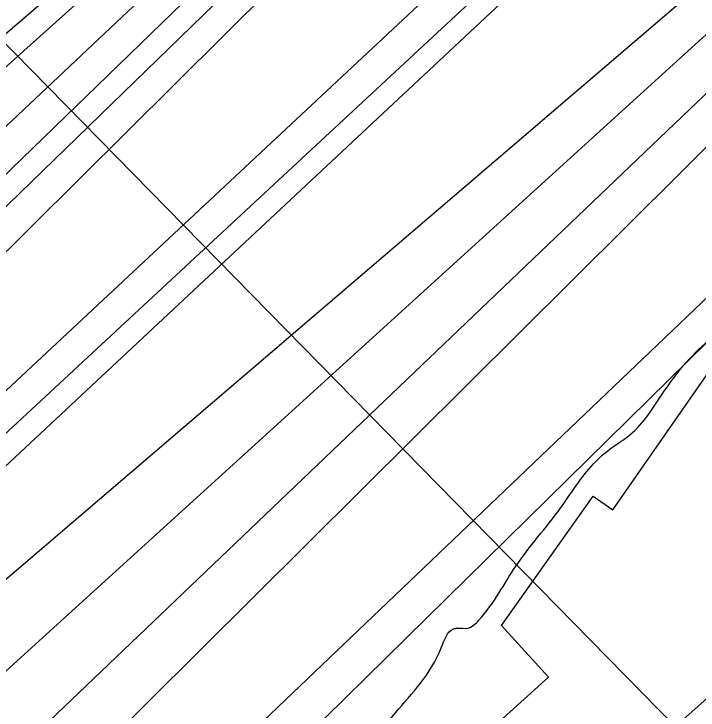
# Model space of a CAD drawing. Extents: x 3392644 to 3430565, y 576657 to 602123.
# Drawn here: x 3403704.1 to 3404010.3, y 585467.1 to 585778.8 of the extents above; entities that cross this region are included whole.
import ezdxf

# ---------------------------------------------------------------- set-up
doc = ezdxf.new("R2010")
doc.units = 0
for name, color, linetype in [('V-RIVR-EDGE', 7, 'Continuous'), ('V-RIVR-RANG', 7, 'Continuous'), ('V-RRAP-RVMT', 7, 'Continuous'), ('V-SITE-VEGE', 7, 'Continuous'), ('V-TOPO-DPTH', 7, 'Continuous'), ('V-TOPO-MAJR', 7, 'Continuous'), ('V-TOPO-MINR', 7, 'Continuous'), ('V-TOPO-WATR', 7, 'Continuous')]:
    doc.layers.add(name, color=color, linetype=linetype)

msp = doc.modelspace()

# ---------------------------------------------------------------- linework, layer by layer
at = {"layer": 'V-RIVR-EDGE'}
msp.add_spline([(3396775.14, 583083.89), (3396813.13, 583077.25), (3396878.17, 583066.49), (3396944.3, 583054.63), (3397040.4, 583038.31), (3397098.86, 583026.47), (3397143.44, 583017.58), (3397248.67, 583000.14), (3397318.11, 582991.93), (3397366.71, 582985.6), (3397425.56, 582983.99), (3397482.58, 582983.48), (3397505.25, 582983.79), (3397523.16, 582984.11), (3397535.58, 582982.98), (3397547.29, 582984.42), (3397553.5, 582984.4), (3397557.52, 582982.93), (3397564.81, 582974.5), (3397565.15, 582965), (3397563.3, 582955.5), (3397562.9, 582944.17), (3397563.63, 582940.51), (3397567.64, 582939.04), (3397569.83, 582934.65), (3397572, 582924.77), (3397574.55, 582922.94), (3397581.49, 582921.46), (3397584.79, 582923.64), (3397587.72, 582927.29), (3397589.58, 582941.18), (3397592.53, 582951.41), (3397596.2, 582957.61), (3397599.87, 582960.89), (3397604.64, 582968.56), (3397610.49, 582971.83), (3397617.81, 582975.47), (3397652.55, 582980.5), (3397688.01, 582979.68), (3397709.94, 582978.53), (3397734.79, 582976.64), (3397757.82, 582975.85), (3397782.68, 582977.62), (3397809.01, 582980.85), (3397835.7, 582984.44), (3397884.71, 582992.36), (3397923.1, 582994.82), (3397953.43, 582993.65), (3397988.88, 582988.44), (3398023.98, 582990.18), (3398046.29, 582997.44), (3398058.01, 583005.82), (3398070.83, 583016.02), (3398086.2, 583024.03), (3398111.07, 583028.35), (3398172.52, 583041.72), (3398207.99, 583048.58), (3398231.38, 583047.79), (3398261.36, 583049.18), (3398286.96, 583052.41), (3398312.56, 583059.29), (3398337.81, 583067.64), (3398383.51, 583070.45), (3398451.14, 583073.57), (3398464.66, 583070.98), (3398479.26, 583062.17), (3398495.66, 583042.02), (3398503.3, 583028.11), (3398512.79, 583021.51), (3398522.66, 583021.48), (3398535.48, 583032.42), (3398552.68, 583038.96), (3398566.94, 583038.56), (3398581.91, 583033.4), (3398603.84, 583032.25), (3398616.27, 583032.22), (3398624.31, 583030.01), (3398639.66, 583030.33), (3398675.85, 583031.71), (3398691.94, 583032.03), (3398705.09, 583030.9), (3398713.5, 583031.98), (3398731.78, 583032.67), (3398752.25, 583032.98), (3398769.08, 583035.5), (3398785.16, 583035.09), (3398791, 583033.62), (3398807.07, 583027), (3398820.95, 583021.84), (3398831.53, 583014.51), (3398866.59, 582999.07), (3398896.89, 582982.54), (3398913.68, 582974.09), (3398926.48, 582974.79), (3398937.8, 582972.94), (3398949.86, 582968.89), (3398961.91, 582965.2), (3398977.27, 582966.63), (3398994.46, 582970.97), (3399010.92, 582975.68), (3399021.17, 582979.68), (3399028.86, 582985.87), (3399040.95, 582996.08), (3399048.27, 583000.08), (3399061.07, 583002.24), (3399090.69, 583006.19), (3399115.92, 583011.24), (3399122.14, 583011.23), (3399129.44, 583009.38), (3399136.01, 583003.15), (3399140.38, 582998.39), (3399145.13, 582998.38), (3399161.95, 582999.43), (3399171.46, 583000.14), (3399183.52, 582999.75), (3399192.29, 582999.72), (3399200.71, 583002.63), (3399201.81, 583006.65), (3399202.19, 583011.4), (3399199.65, 583018.35), (3399194.91, 583023.84), (3399194.56, 583028.6), (3399194.57, 583034.81), (3399197.88, 583043.21), (3399198.26, 583048.69), (3399196.47, 583062.22), (3399193.94, 583072.83), (3399193.58, 583076.12), (3399195.42, 583080.5), (3399198.35, 583083.05), (3399203.11, 583085.6), (3399213.35, 583087.04), (3399220.29, 583086.29), (3399226.85, 583079.69), (3399239.25, 583065.77), (3399254.93, 583052.94), (3399266.62, 583046.7), (3399276.12, 583046.67), (3399289.66, 583051.03), (3399302.47, 583058.67), (3399319.32, 583073.62), (3399325.92, 583081.28), (3399329.58, 583083.83), (3399336.89, 583081.61), (3399352.22, 583075), (3399367.93, 583071.3), (3399390.22, 583066.13), (3399402.65, 583065.73), (3399440.31, 583069.3), (3399461.52, 583073.63), (3399519.3, 583081.16), (3399573.06, 583094.92), (3399604.89, 583102.52), (3399633.41, 583107.57), (3399653.88, 583106.42), (3399671.07, 583108.57), (3399695.94, 583113.63), (3399715.33, 583122.35), (3399740.23, 583137.28), (3399751.59, 583151.14), (3399762.22, 583164.27), (3399774.68, 583175.94), (3399784.2, 583182.5), (3399792.63, 583189.06), (3399795.57, 583195.99), (3399799.59, 583197.45), (3399802.52, 583197.44), (3399809.45, 583193.77), (3399814.94, 583193.75), (3399821.88, 583194.1), (3399845.3, 583201.72), (3399905.65, 583216.56), (3399931.26, 583225.27), (3399967.47, 583235.05), (3399992.35, 583244.13), (3400000.42, 583253.24), (3400007.74, 583257.61), (3400018.35, 583260.51), (3400031.88, 583262.31), (3400047.97, 583265.19), (3400055.29, 583270.65), (3400066.64, 583276.11), (3400079.44, 583279), (3400083.83, 583280.45), (3400095.54, 583285.18), (3400101.39, 583285.53), (3400125.89, 583289.85), (3400153.69, 583298.56), (3400192.84, 583311.99), (3400239.67, 583327.59), (3400291.98, 583342.08), (3400327.1, 583352.23), (3400354.52, 583356.18), (3400375.01, 583360.89), (3400387.44, 583364.88), (3400390, 583364.14), (3400389.25, 583357.93), (3400389.25, 583356.1), (3400393.62, 583348.41), (3400397.25, 583337.8), (3400401.98, 583328.65), (3400413.64, 583316.56), (3400424.96, 583308.85), (3400439.21, 583307.36), (3400460.42, 583310.59), (3400467.01, 583315.33), (3400473.24, 583320.43), (3400475.46, 583330.66), (3400471.53, 583368.32), (3400471.56, 583380.39), (3400472.3, 583385.5), (3400478.16, 583390.24), (3400480.38, 583399.01), (3400481.48, 583402.66), (3400485.15, 583405.94), (3400498.32, 583410.66), (3400503.81, 583414.67), (3400508.21, 583419.41), (3400517, 583425.6), (3400522.86, 583431.8), (3400535.67, 583435.79), (3400564.57, 583444.13), (3400601.51, 583453.54), (3400634.06, 583462.23), (3400664.06, 583471.66), (3400688.58, 583481.84), (3400707.98, 583491.29), (3400725.92, 583502.58), (3400759.21, 583514.93), (3400794.34, 583529.1), (3400829.1, 583542.54), (3400868.99, 583559.25), (3400880.69, 583563.25), (3400906.68, 583575.61), (3400920.95, 583582.89), (3400934.49, 583585.78), (3400950.95, 583590.12), (3400981.32, 583603.21), (3401005.11, 583615.94), (3401022.67, 583620.65), (3401047.18, 583628.63), (3401067.67, 583634.8), (3401097.3, 583646.06), (3401115.59, 583651.49), (3401142.3, 583657.64), (3401149.62, 583661.64), (3401161.69, 583667.1), (3401193.53, 583681.64), (3401226.83, 583695.82), (3401250.24, 583702.34), (3401263.42, 583711.08), (3401269.29, 583717.28), (3401275.87, 583719.82), (3401291.97, 583724.17), (3401309.52, 583727.41), (3401322.7, 583735.79), (3401344.66, 583746.34), (3401352.71, 583749.97), (3401362.22, 583751.78), (3401379.42, 583760.51), (3401398.82, 583769.6), (3401425.17, 583782.33), (3401447.87, 583793.97), (3401460.31, 583801.61), (3401469.83, 583807.8), (3401481.17, 583811.8), (3401489.22, 583812.87), (3401505.33, 583824.9), (3401519.25, 583833.64), (3401536.81, 583842.73), (3401545.23, 583847.46), (3401556.22, 583853.65), (3401577.08, 583864.93), (3401601.24, 583877.3), (3401634.54, 583893.67), (3401648.83, 583904.6), (3401672.26, 583919.89), (3401702.65, 583940.65), (3401720.23, 583955.23), (3401724.63, 583960.7), (3401725.38, 583965.45), (3401725.76, 583971.67), (3401726.13, 583973.49), (3401728.69, 583974.22), (3401733.05, 583964.7), (3401734.88, 583964.7), (3401742.2, 583967.24), (3401756.11, 583975.61), (3401775.15, 583990.92), (3401800.41, 584006.21), (3401823.48, 584021.51), (3401859.37, 584047.37), (3401900.01, 584075.42), (3401938.1, 584104.2), (3401973.26, 584129.7), (3402017.57, 584163.23), (3402052, 584188.73), (3402068.49, 584206.23), (3402087.54, 584223.73), (3402105.12, 584237.21), (3402120.5, 584246.32), (3402139.91, 584263.45), (3402161.52, 584279.48), (3402205.11, 584317.02), (3402240.28, 584346.55), (3402249.43, 584352.74), (3402267, 584360.37), (3402279.09, 584369.84), (3402289.35, 584382.25), (3402295.58, 584388.45), (3402316.09, 584405.58), (3402366.26, 584439.08), (3402387.87, 584455.85), (3402402.52, 584467.87), (3402414.96, 584474.42), (3402428.14, 584479.87), (3402444.61, 584490.43), (3402463.66, 584506.1), (3402475.38, 584515.58), (3402490.4, 584526.87), (3402538.38, 584566.6), (3402565.85, 584589.93), (3402576.85, 584603.79), (3402584.19, 584615.47), (3402588.96, 584620.94), (3402605.08, 584634.06), (3402621.92, 584644.99), (3402632.54, 584652.64), (3402636.57, 584654.82), (3402639.12, 584654.08), (3402643.14, 584651.51), (3402646.06, 584651.87), (3402650.46, 584654.42), (3402655.21, 584657.33), (3402657.78, 584660.98), (3402658.15, 584663.54), (3402657.43, 584667.2), (3402657.8, 584669.75), (3402663.3, 584675.59), (3402665.15, 584682.17), (3402672.1, 584687.27), (3402682.35, 584693.45), (3402693.7, 584699.64), (3402701.76, 584708.03), (3402707.63, 584713.86), (3402719.35, 584722.61), (3402736.94, 584743.03), (3402754.54, 584764.19), (3402758.95, 584773.32), (3402762.27, 584784.64), (3402760.83, 584794.15), (3402761.57, 584796.34), (3402774.39, 584808.37), (3402790.16, 584827.71), (3402794.57, 584836.11), (3402801.88, 584838.65), (3402805.55, 584843.03), (3402807.76, 584848.87), (3402817.65, 584858.35), (3402830.1, 584866.36), (3402842.19, 584879.12), (3402850.26, 584889.7), (3402856.14, 584902.48), (3402862.74, 584909.05), (3402867.86, 584912.69), (3402878.85, 584918.88), (3402888.37, 584926.53), (3402904.49, 584941.48), (3402914.38, 584948.4), (3402928.29, 584956.41), (3402934.88, 584962.97), (3402937.82, 584966.62), (3402938.2, 584971.74), (3402937.49, 584981.24), (3402937.5, 584985.26), (3402953.25, 584998.38), (3402977.78, 585014.77), (3402996.08, 585025.33), (3403016.58, 585033.32), (3403039.62, 585040.21), (3403050.24, 585047.49), (3403059.76, 585052.22), (3403070.36, 585053.66), (3403078.04, 585055.1), (3403086.82, 585058.73), (3403115, 585071.46), (3403146.48, 585086.37), (3403132.2, 585079.82), (3403142.45, 585086.01), (3403170.26, 585097.64), (3403184.91, 585105.28), (3403217.1, 585117.27), (3403261, 585129.59), (3403315.49, 585137.86), (3403347.67, 585142.9), (3403378.02, 585148.3), (3403417.15, 585155.52), (3403455.19, 585164.93), (3403485.93, 585175.09), (3403512.28, 585188.55), (3403532.06, 585206.05), (3403547.09, 585222.46), (3403548.93, 585227.21), (3403552.23, 585230.49), (3403560.64, 585231.56), (3403567.21, 585229.72), (3403575.99, 585229.7), (3403592.09, 585238.43), (3403619.92, 585256.64), (3403671.55, 585292.34), (3403695.34, 585305.8), (3403703.02, 585307.98), (3403726.45, 585322.18), (3403748.06, 585336.38), (3403779.55, 585358.6), (3403809.21, 585377.53), (3403822.77, 585393.59), (3403849.18, 585429.71), (3403874.86, 585465.83), (3403895.4, 585495.03), (3403900.9, 585503.42), (3403902.73, 585503.78), (3403907.12, 585503.77), (3403912.25, 585507.42), (3403928.75, 585531.5), (3403948.93, 585557.77), (3403964.7, 585578.57), (3403972.02, 585584.76), (3403979.71, 585590.23), (3403995.48, 585610.29), (3404005.01, 585622.7), (3404016.37, 585633.64), (3404029.56, 585643.47), (3404037.99, 585651.5), (3404055.97, 585682.52), (3404090.08, 585725.57), (3404116.13, 585765.72), (3404146.2, 585804.39), (3404172.94, 585828.45), (3404201.19, 585866.4), (3404218.43, 585893.04), (3404241.93, 585935.75), (3404254.07, 585966.43), (3404273.19, 586011.35), (3404295.99, 586065.39), (3404324.69, 586140.26), (3404338.69, 586187.01), (3404345.72, 586217.7), (3404351.25, 586238.52), (3404360.45, 586263.72), (3404367.44, 586279.43), (3404369.3, 586292.95), (3404362.76, 586312.34), (3404363.17, 586329.88), (3404363.57, 586342.67), (3404369.08, 586353.63), (3404375.35, 586376.28), (3404377.98, 586402.59), (3404387.58, 586442.78), (3404404.86, 586483.67), (3404421.07, 586535.91), (3404432.49, 586570.61), (3404448.69, 586615.89), (3404459.02, 586653.89), (3404467.16, 586695.17), (3404471.26, 586726.6), (3404473.16, 586754.74), (3404478.79, 586815.41), (3404482.55, 586855.98), (3404480.77, 586876.82), (3404477.15, 586890.35), (3404476.43, 586897.3), (3404479.38, 586906.06), (3404487.09, 586917.74), (3404493.7, 586931.25), (3404496.67, 586951.72), (3404498.57, 586978.76), (3404518.44, 587033.91), (3404529.49, 587065.32), (3404542.74, 587101.11), (3404549.38, 587126.32), (3404556.41, 587159.57), (3404562.7, 587192.45), (3404572.3, 587229.71), (3404578.96, 587262.96), (3404583.78, 587291.46), (3404584.2, 587312.66), (3404584.33, 587365.67), (3404586.26, 587407.7), (3404589.73, 587479.7), (3404590.91, 587511.5), (3404590.2, 587522.47), (3404583.68, 587546.61), (3404570.63, 587590.51), (3404552.86, 587645.02), (3404544.13, 587665.51), (3404532.49, 587688.57), (3404524.85, 587703.21), (3404520.49, 587711.27), (3404519.77, 587718.21), (3404519.8, 587729.91), (3404518.73, 587740.88), (3404513.99, 587745.64), (3404512.17, 587750.04), (3404510.02, 587765.76)], degree=3, dxfattribs=at)
at = {"layer": 'V-RIVR-RANG'}
msp.add_line((3404170.19, 585286.35), (3403385.94, 586085.94), dxfattribs=at)
at = {"layer": 'V-RRAP-RVMT'}
for points in [[(3403943.31, 585481.84), (3403922.41, 585504.93), (3403963.44, 585562.85), (3403972.13, 585556.73), (3404047.84, 585665.44), (3404060.72, 585657.1), (3404130.35, 585765.13), (3404137.87, 585760.7), (3404203.21, 585872.15), (3404214.82, 585866.82), (3404247.86, 585939)], [(3403374.16, 585076.82), (3403457.04, 585151.44), (3403463.07, 585143.24), (3403473.95, 585151.17), (3403492.99, 585130.03), (3403582.66, 585210.77), (3403586.7, 585205.87), (3403596.16, 585213.67), (3403606.96, 585201.8), (3403691.86, 585278.96), (3403693.49, 585277.34), (3403711.55, 585295.53), (3403730.65, 585274.58), (3403847.33, 585381), (3403840.37, 585388.65), (3403943.31, 585481.84)]]:
    msp.add_lwpolyline(points, dxfattribs=at)
at = {"layer": 'V-SITE-VEGE'}
msp.add_lwpolyline([(3403742.28, 585228.35), (3403754.24, 585235.91), (3403806.28, 585279.63), (3403857.14, 585323.34), (3403892.61, 585354.06), (3403929.28, 585384.78), (3403957.67, 585416.68), (3403984.87, 585446.22), (3404015.62, 585473.4), (3404049.92, 585511.21), (3404084.22, 585553.75), (3404126.8, 585596.28), (3404157.56, 585638.83), (3404196.59, 585694.37), (3404242.73, 585765.28), (3404286.51, 585836.18), (3404329.1, 585907.09), (3404355.14, 585959.09), (3404369.33, 585992.19), (3404378.81, 586025.28), (3404387.1, 586058.38), (3404401.31, 586104.47)], dxfattribs=at)
at = {"layer": 'V-TOPO-DPTH'}
for points in [[(3402828.35, 584899.97), (3402920.09, 584970.12), (3403211.43, 585196.86), (3403223.41, 585206.19), (3403235.39, 585215.53), (3403247.36, 585224.88), (3403259.32, 585234.23), (3403991.82, 585961.83), (3404004, 585981.38), (3404015.07, 586001.49), (3404024.48, 586022.42), (3404032.79, 586043.91), (3404317.68, 586879.46)], [(3404317.68, 586879.46), (3404032.79, 586043.91), (3404024.48, 586022.42), (3404015.07, 586001.49), (3404004, 585981.38), (3403991.82, 585961.83), (3403259.32, 585234.23), (3403247.36, 585224.88), (3403235.39, 585215.53), (3403223.41, 585206.19), (3403211.43, 585196.86), (3402920.09, 584970.12), (3402828.35, 584899.97)], [(3404366.79, 586726.64), (3404126.48, 586002.1), (3404117.55, 585979.13), (3404107.16, 585956.94), (3403294.68, 585197.12), (3403289.47, 585193.58), (3403281.51, 585188.05), (3403273.64, 585182.41), (3403265.88, 585176.62), (3403258.2, 585170.71), (3403112.73, 585056.41), (3403032.24, 584993.44), (3402951.57, 584930.72), (3402870.62, 584868.34), (3402789.5, 584806.2), (3402412.76, 584518.94), (3402403.94, 584512.27), (3402395.08, 584505.65), (3402386.16, 584499.11), (3402377.21, 584492.61), (3401565.16, 583871.86)], [(3401565.16, 583871.86), (3402377.21, 584492.61), (3402386.16, 584499.11), (3402395.08, 584505.65), (3402403.94, 584512.27), (3402412.76, 584518.94), (3402789.5, 584806.2), (3402870.62, 584868.34), (3402951.57, 584930.72), (3403032.24, 584993.44), (3403112.73, 585056.41), (3403258.2, 585170.71), (3403265.88, 585176.62), (3403273.64, 585182.41), (3403281.51, 585188.05), (3403289.47, 585193.58), (3403294.68, 585197.12), (3404107.16, 585956.94), (3404117.55, 585979.13), (3404126.48, 586002.1), (3404366.79, 586726.64)], [(3402896.92, 584765.42), (3402971.73, 584815.06), (3403122.61, 584914.84), (3403165.94, 584943.63), (3403209.18, 584972.56), (3403252.3, 585001.68), (3403295.32, 585030.93), (3403362.23, 585076.64), (3403371.66, 585083.24), (3403380.99, 585089.97), (3404169.91, 585874.23), (3404183.47, 585893.75), (3404195.61, 585914.02), (3404205.6, 585935.42), (3404214.17, 585957.59), (3404421.31, 586588.37)], [(3401580.82, 584058.32), (3402331.27, 584607.74), (3402372.3, 584635.13), (3402413.37, 584662.44), (3402867.73, 584963.62), (3402928.51, 585005.04), (3402988.55, 585047.49), (3403047.48, 585091.47), (3403105.67, 585136.47), (3403212.12, 585221.01), (3403216.51, 585224.53), (3403220.88, 585228.07), (3403225.21, 585231.65), (3403229.53, 585235.26), (3403988.88, 585972.84), (3403998.75, 585988.72), (3404007.72, 586005.04), (3404015.32, 586022.04), (3404022.02, 586039.5), (3404189.26, 586535.13)], [(3401580.82, 584058.32), (3402331.27, 584607.74), (3402372.3, 584635.13), (3402413.37, 584662.44), (3402867.73, 584963.62), (3402928.51, 585005.04), (3402988.55, 585047.49), (3403047.48, 585091.47), (3403105.67, 585136.47), (3403212.12, 585221.01), (3403216.51, 585224.53), (3403220.88, 585228.07), (3403225.21, 585231.65), (3403229.53, 585235.26), (3403988.88, 585972.84), (3403998.75, 585988.72), (3404007.72, 586005.04), (3404015.32, 586022.04), (3404022.02, 586039.5), (3404189.26, 586535.13)], [(3401704.8, 584063.29), (3401801.84, 584128.12), (3401898.71, 584193.2), (3401995.32, 584258.65), (3402091.77, 584324.36), (3402383.35, 584523.85), (3402383.6, 584524.03), (3402383.73, 584524.12), (3402383.85, 584524.21), (3402389.96, 584528.76), (3402393.14, 584531.13), (3402396.3, 584533.52), (3402399.45, 584535.93), (3402402.58, 584538.35), (3403217.47, 585171.83), (3403235.56, 585185.77), (3403253.74, 585199.59), (3403272.04, 585213.25), (3403290.43, 585226.8), (3404076.54, 585961.79), (3404081.13, 585969.46), (3404084.93, 585977.55), (3404088.2, 585985.92), (3404139.67, 586140.19)], [(3404139.67, 586140.19), (3404088.2, 585985.92), (3404084.93, 585977.55), (3404081.13, 585969.46), (3404076.54, 585961.79), (3403290.43, 585226.8), (3403272.04, 585213.25), (3403253.74, 585199.59), (3403235.56, 585185.77), (3403217.47, 585171.83), (3402402.58, 584538.35), (3402399.45, 584535.93), (3402396.3, 584533.52), (3402393.14, 584531.13), (3402389.96, 584528.76), (3402383.85, 584524.21), (3402383.73, 584524.12), (3402383.6, 584524.03), (3402383.35, 584523.85), (3402091.77, 584324.36), (3401995.32, 584258.65), (3401898.71, 584193.2), (3401801.84, 584128.12), (3401704.8, 584063.29)], [(3404240.62, 586095.85), (3404194.3, 585959.74), (3404182.31, 585930.82), (3404170.33, 585905.3), (3404156.67, 585891.72), (3404028.69, 585783.05), (3403554.24, 585351.71), (3403349.49, 585185.34), (3403317.08, 585163.28), (3403294.92, 585151.41), (3403204.49, 585078.42), (3403032.19, 584951.13), (3402890.59, 584847.61), (3402436.78, 584499.65), (3402414.61, 584484.38), (3402394.14, 584469.11), (3402141.61, 584263.69), (3401982.93, 584136.37), (3401639.12, 583855.4)], [(3404240.62, 586095.85), (3404194.3, 585959.74), (3404182.31, 585930.82), (3404170.33, 585905.3), (3404156.67, 585891.72), (3404028.69, 585783.05), (3403554.24, 585351.71), (3403349.49, 585185.34), (3403317.08, 585163.28), (3403294.92, 585151.41), (3403204.49, 585078.42), (3403032.19, 584951.13), (3402890.59, 584847.61), (3402436.78, 584499.65), (3402414.61, 584484.38), (3402394.14, 584469.11), (3402141.61, 584263.69), (3401982.93, 584136.37), (3401639.12, 583855.4)]]:
    msp.add_lwpolyline(points, dxfattribs=at)
at = {"layer": 'V-TOPO-MAJR'}
msp.add_lwpolyline([(3404091.69, 586275.46), (3404011.31, 586035.07), (3404006.2, 586021.65), (3404000.38, 586008.59), (3403993.51, 585996.05), (3403985.94, 585983.86), (3403213.73, 585235.38), (3403212.73, 585234.51), (3403212.39, 585234.24), (3403204.08, 585227.64), (3403199.55, 585224.13), (3403194.96, 585220.68), (3403190.29, 585217.34), (3403185.57, 585214.07), (3403158.11, 585195.53), (3403139.59, 585183.1), (3403121.01, 585170.75), (3403102.35, 585158.52), (3403083.64, 585146.37), (3402704.88, 584902.07)], dxfattribs=at)
at = {"layer": 'V-TOPO-MINR'}
for points in [[(3402828.35, 584899.97), (3402920.09, 584970.12), (3403211.43, 585196.86), (3403223.41, 585206.19), (3403235.39, 585215.53), (3403247.36, 585224.88), (3403259.32, 585234.23), (3403991.82, 585961.83), (3404004, 585981.38), (3404015.07, 586001.49), (3404024.48, 586022.42), (3404032.79, 586043.91), (3404317.68, 586879.46)], [(3401565.16, 583871.86), (3402377.21, 584492.61), (3402386.16, 584499.11), (3402395.08, 584505.65), (3402403.94, 584512.27), (3402412.76, 584518.94), (3402789.5, 584806.2), (3402870.62, 584868.34), (3402951.57, 584930.72), (3403032.24, 584993.44), (3403112.73, 585056.41), (3403258.2, 585170.71), (3403265.88, 585176.62), (3403273.64, 585182.41), (3403281.51, 585188.05), (3403289.47, 585193.58), (3403294.68, 585197.12), (3404107.16, 585956.94), (3404117.55, 585979.13), (3404126.48, 586002.1), (3404366.79, 586726.64)], [(3402896.92, 584765.42), (3402971.73, 584815.06), (3403122.61, 584914.84), (3403165.94, 584943.63), (3403209.18, 584972.56), (3403252.3, 585001.68), (3403295.32, 585030.93), (3403362.23, 585076.64), (3403371.66, 585083.24), (3403380.99, 585089.97), (3404169.91, 585874.23), (3404183.47, 585893.75), (3404195.61, 585914.02), (3404205.6, 585935.42), (3404214.17, 585957.59), (3404421.31, 586588.37)], [(3404189.26, 586535.13), (3404022.02, 586039.5), (3404015.32, 586022.04), (3404007.72, 586005.04), (3403998.75, 585988.72), (3403988.88, 585972.84), (3403229.53, 585235.26), (3403225.21, 585231.65), (3403220.88, 585228.07), (3403216.51, 585224.53), (3403212.12, 585221.01), (3403105.67, 585136.47), (3403047.48, 585091.47), (3402988.55, 585047.49), (3402928.51, 585005.04), (3402867.73, 584963.62), (3402413.37, 584662.44), (3402372.3, 584635.13), (3402331.27, 584607.74), (3401580.82, 584058.32)], [(3401783.11, 584089.87), (3402085.68, 584303.26), (3402186.47, 584374.47), (3402380.96, 584511.97), (3402384.48, 584514.48), (3402387.99, 584517.01), (3402391.47, 584519.56), (3402394.95, 584522.14), (3402540.61, 584631.17), (3402616.72, 584688.52), (3402692.58, 584746.18), (3402768.08, 584804.32), (3402843.34, 584862.78), (3403237.86, 585171.24), (3403250.75, 585181.16), (3403263.72, 585190.96), (3403276.84, 585200.57), (3403290.05, 585210.05), (3404085.57, 585948.84), (3404094.15, 585963.2), (3404101.25, 585978.34), (3404107.36, 585994.01), (3404215.72, 586319.79)], [(3401582.74, 583804.59), (3402259.12, 584339.65), (3402356.94, 584413.7), (3402369.94, 584423.2), (3402396.23, 584442.48), (3402422.46, 584461.83), (3402448.62, 584481.28), (3402474.73, 584500.81), (3402904.92, 584812.45), (3403339.22, 585108.61), (3403344.92, 585112.23), (3403350.76, 585115.59), (3403356.81, 585118.55), (3403362.99, 585121.26), (3404166.42, 585889.03), (3404176.59, 585903.63), (3404185.69, 585918.79), (3404193.18, 585934.81), (3404199.6, 585951.4), (3404309.22, 586284.52)], [(3401592.62, 583724.91), (3402562.99, 584344.3), (3402720.57, 584485.76), (3402821.79, 584574.61), (3402924.28, 584661.94), (3403028.67, 584746.99), (3403134.32, 584830.51), (3403400.26, 585036.02), (3403411.59, 585044.86), (3403422.86, 585053.77), (3403434.04, 585062.79), (3403445.16, 585071.88), (3404277.72, 585890.93), (3404283.36, 585904.99), (3404388.52, 586218.53)], [(3403355.98, 585403.93), (3403983, 585994.87), (3403988.28, 586003.38), (3403993.08, 586012.13), (3403997.13, 586021.25), (3404000.69, 586030.6), (3404056.42, 586197.4)], [(3401704.8, 584063.29), (3401801.84, 584128.12), (3401898.71, 584193.2), (3401995.32, 584258.65), (3402091.77, 584324.36), (3402383.35, 584523.85), (3402383.6, 584524.03), (3402383.73, 584524.12), (3402383.85, 584524.21), (3402389.96, 584528.76), (3402393.14, 584531.13), (3402396.3, 584533.52), (3402399.45, 584535.93), (3402402.58, 584538.35), (3403217.47, 585171.83), (3403235.56, 585185.77), (3403253.74, 585199.59), (3403272.04, 585213.25), (3403290.43, 585226.8), (3404076.54, 585961.79), (3404081.13, 585969.46), (3404084.93, 585977.55), (3404088.2, 585985.92), (3404139.67, 586140.19)], [(3403381.73, 585471.73), (3403406.08, 585492.33), (3403430.96, 585513.57), (3403980.06, 586005.89), (3403983.05, 586010.71), (3403985.77, 586015.67), (3403988.07, 586020.84), (3403990.09, 586026.14), (3404021.67, 586120.67)], [(3401626.11, 583789.43), (3402469.67, 584386.74), (3402484.8, 584399.02), (3402500.3, 584410.88), (3402669.02, 584534.16), (3402869.28, 584680.5), (3402969.4, 584753.69), (3403069.52, 584826.88), (3403361.2, 585040.11), (3403382.02, 585055.6), (3403402.67, 585071.32), (3403423.06, 585087.38), (3404257.4, 585883.96), (3404260.39, 585890.06), (3404262.93, 585896.41), (3404305.71, 586024.36), (3404328.44, 586095.13)], [(3403153.84, 585301.24), (3403951.96, 585985.91), (3403954.27, 585987.84), (3403956.51, 585989.85), (3403958.7, 585991.92), (3403960.78, 585994.1), (3403962.78, 585996.35), (3403964.63, 585998.71), (3403966.4, 586001.15), (3403977.12, 586016.91), (3403977.82, 586018.04), (3403979, 586020.43), (3403979.48, 586021.68), (3403986.91, 586043.93), (3403990.9, 586056.38), (3403994.68, 586068.88), (3403998.16, 586081.47), (3404001.43, 586094.13)], [(3402433.64, 584515.32), (3403135.04, 585057.8), (3403159.87, 585077.06), (3403184.65, 585096.36), (3403209.38, 585115.74), (3403234.07, 585135.17), (3403278.5, 585170.23), (3403280.97, 585172.13), (3403283.48, 585173.97), (3403286.03, 585175.75), (3403288.63, 585177.48), (3403289.95, 585178.34), (3403293.31, 585180.29), (3403296.77, 585182.01), (3403300.37, 585183.4), (3404159.49, 585918.58), (3404162.85, 585923.37), (3404165.85, 585928.34), (3404168.32, 585933.59), (3404170.43, 585939.04), (3404202.6, 586036.39), (3404220.16, 586090.76)]]:
    msp.add_lwpolyline(points, dxfattribs=at)
at = {"layer": 'V-TOPO-WATR'}
msp.add_lwpolyline([(3404240.62, 586095.85), (3404194.3, 585959.74), (3404182.31, 585930.82), (3404170.33, 585905.3), (3404156.67, 585891.72), (3404028.69, 585783.05), (3403554.24, 585351.71), (3403349.49, 585185.34), (3403317.08, 585163.28), (3403294.92, 585151.41), (3403204.49, 585078.42), (3403032.19, 584951.13), (3402890.59, 584847.61), (3402436.78, 584499.65), (3402414.61, 584484.38), (3402394.14, 584469.11), (3402141.61, 584263.69), (3401982.93, 584136.37), (3401639.12, 583855.4)], dxfattribs=at)

doc.saveas('drawing.dxf')
